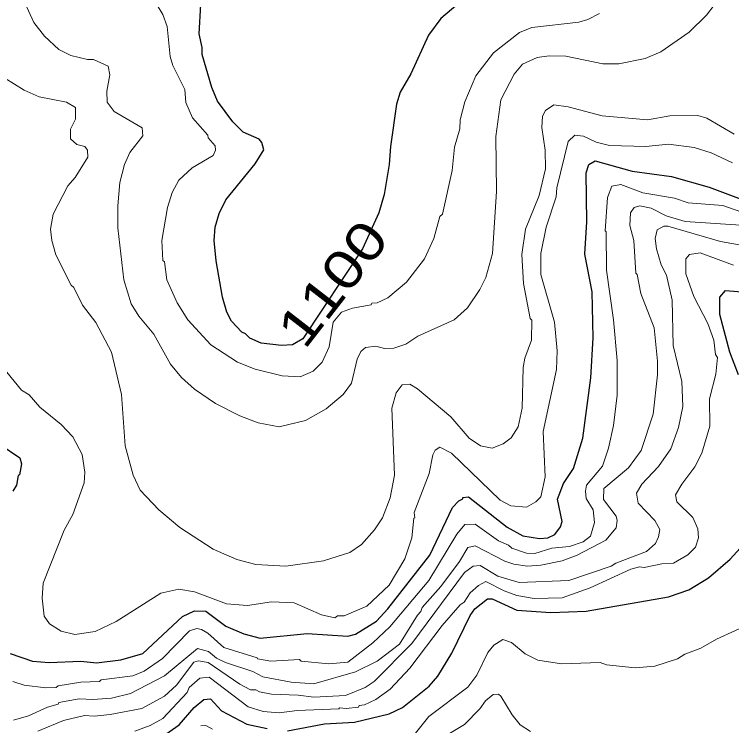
# Model space of a CAD drawing. Extents: x 265.7 to 292.1, y 7676.2 to 7704.2.
# Drawn here: x 270.086 to 271.603, y 7677.707 to 7679.212 of the extents above; entities that cross this region are included whole.
import ezdxf
from ezdxf.enums import TextEntityAlignment as Align

# ---------------------------------------------------------------- set-up
doc = ezdxf.new("R2010")
doc.units = 0
doc.header["$LTSCALE"] = 0.032
doc.layers.add('1', color=7, linetype='Continuous', lineweight=25)
doc.layers.add('2', color=7, linetype='Continuous', lineweight=13)
doc.layers.add('61', color=7, linetype='Continuous')

msp = doc.modelspace()

# ---------------------------------------------------------------- linework, layer by layer
at = {"layer": '1'}
for points in [[(271.0245, 7679.2333), (270.9886, 7679.2029), (270.9623, 7679.1678), (270.9248, 7679.0857), (270.9024, 7679.0474), (270.8944, 7679.0218), (270.8817, 7678.9324), (270.8793, 7678.8941), (270.8681, 7678.8303), (270.8569, 7678.792), (270.8226, 7678.7154), (270.6963, 7678.5249), (270.6742, 7678.5127), (270.6511, 7678.5111), (270.608, 7678.5159), (270.584, 7678.5263), (270.5753, 7678.5358), (270.5673, 7678.539), (270.5457, 7678.5622), (270.5354, 7678.5813), (270.5266, 7678.6133), (270.513, 7678.6899), (270.509, 7678.733), (270.5106, 7678.7617), (270.5194, 7678.7904), (270.5338, 7678.8191), (270.5952, 7678.8957), (270.6136, 7678.9253), (270.6099, 7678.9403), (270.6042, 7678.9479), (270.5705, 7678.9628), (270.5481, 7678.9843), (270.5162, 7679.0282), (270.5042, 7679.0569), (270.4835, 7679.1271), (270.4835, 7679.1415), (270.4771, 7679.1702), (270.4803, 7679.2325)], [(270.0773, 7677.8592), (270.1244, 7677.8432), (270.1595, 7677.84), (270.2266, 7677.8432), (270.2601, 7677.8392), (270.3111, 7677.8456), (270.3582, 7677.8592), (270.442, 7677.9374), (270.4675, 7677.9493), (270.4915, 7677.9485), (270.5338, 7677.9174), (270.5713, 7677.9007), (270.6064, 7677.8919), (270.7053, 7677.9015), (270.7915, 7677.8959), (270.8075, 7677.8999), (270.8522, 7677.9278), (270.8761, 7677.9541), (270.9647, 7678.0675), (271.0133, 7678.168), (271.0261, 7678.1824), (271.0349, 7678.1863), (271.0349, 7678.1895), (271.0469, 7678.1911), (271.1283, 7678.1265), (271.1618, 7678.1081), (271.1969, 7678.1026), (271.2144, 7678.1041), (271.2296, 7678.1113), (271.2416, 7678.1273), (271.2447, 7678.1385), (271.2352, 7678.1856), (271.2479, 7678.2191), (271.2687, 7678.251), (271.2886, 7678.3148), (271.3054, 7678.4425), (271.3102, 7678.5271), (271.3086, 7678.6244), (271.2926, 7678.7042), (271.2974, 7678.7729), (271.2958, 7678.8766), (271.3014, 7678.8941), (271.315, 7678.9021), (271.3932, 7678.8798), (271.4762, 7678.8686), (271.556, 7678.8463), (271.6517, 7678.8103)], [(271.6182, 7678.4489), (271.5998, 7678.4968), (271.5783, 7678.5766), (271.5783, 7678.6133), (271.5903, 7678.6276), (271.6342, 7678.6236)], [(270.0558, 7678.3012), (270.0981, 7678.2733), (270.1013, 7678.2606), (270.0973, 7678.2374), (270.0941, 7678.2358), (270.0909, 7678.2151), (270.0829, 7678.2031)], [(270.6638, 7677.6956), (270.742, 7677.7107), (270.8059, 7677.7139), (270.8793, 7677.7315), (270.9072, 7677.7451), (270.9639, 7677.7898), (270.9822, 7677.8113), (271.0117, 7677.86), (271.05, 7677.9398), (271.0604, 7677.9541), (271.0868, 7677.9749), (271.0971, 7677.9749), (271.149, 7677.9509), (271.2208, 7677.9461), (271.2958, 7677.9485), (271.4698, 7677.9789), (271.5129, 7677.994), (271.5544, 7678.0196), (271.6006, 7678.0587), (271.6214, 7678.0818)], [(270.3877, 7677.6748), (270.4348, 7677.7084), (270.4667, 7677.7451), (270.4867, 7677.7618), (270.5011, 7677.7634), (270.5242, 7677.7379), (270.5777, 7677.71), (270.6208, 7677.7004)]]:
    msp.add_lwpolyline(points, dxfattribs=at)
at = {"layer": '2'}
for points in [[(271.599, 7679.274), (271.5504, 7679.2101), (271.5137, 7679.1742), (271.4538, 7679.1327), (271.4203, 7679.1184), (271.3645, 7679.1072), (271.3309, 7679.1072), (271.2527, 7679.1232), (271.2176, 7679.124), (271.1921, 7679.1208), (271.161, 7679.1064), (271.1434, 7679.0849), (271.1155, 7679.0306), (271.1043, 7678.9532), (271.1059, 7678.8367), (271.0979, 7678.7058), (271.0836, 7678.6548), (271.0708, 7678.6292), (271.0445, 7678.5909), (271.0165, 7678.5654), (270.9399, 7678.5311), (270.9144, 7678.5135), (270.8889, 7678.5055), (270.8689, 7678.5047), (270.8506, 7678.5095), (270.829, 7678.5071), (270.8194, 7678.4983), (270.8115, 7678.4824), (270.7995, 7678.4313), (270.7819, 7678.4074), (270.746, 7678.3771), (270.7021, 7678.3523), (270.6463, 7678.3388), (270.6016, 7678.3475), (270.5633, 7678.3619), (270.5114, 7678.3882), (270.4675, 7678.4186), (270.4396, 7678.4433), (270.4165, 7678.4712), (270.3814, 7678.5351), (270.3494, 7678.5734), (270.3335, 7678.5989), (270.3175, 7678.65), (270.3048, 7678.7601), (270.3048, 7678.8064), (270.3095, 7678.8558), (270.3191, 7678.8941), (270.3303, 7678.9197), (270.3582, 7678.9548), (270.3566, 7678.9715), (270.2976, 7679.0059), (270.2824, 7679.0258), (270.2816, 7679.0489), (270.288, 7679.0841), (270.2848, 7679.1024), (270.2537, 7679.116), (270.2409, 7679.116), (270.2058, 7679.1247), (270.1803, 7679.1375), (270.1499, 7679.1654), (270.1276, 7679.1942), (270.0925, 7679.2708)], [(270.7524, 7678.5079), (270.7372, 7678.476), (270.7181, 7678.4569), (270.691, 7678.4449), (270.6527, 7678.4465), (270.5952, 7678.4608), (270.5585, 7678.476), (270.5019, 7678.5127), (270.4532, 7678.5654), (270.4308, 7678.6013), (270.4085, 7678.65), (270.4037, 7678.6883), (270.4005, 7678.6907), (270.3981, 7678.733), (270.4101, 7678.8032), (270.4197, 7678.8351), (270.434, 7678.8606), (270.462, 7678.887), (270.5066, 7678.9133), (270.5114, 7678.9245), (270.5106, 7678.9332), (270.4963, 7678.9508), (270.4955, 7678.9564), (270.4627, 7678.9931), (270.4492, 7679.025), (270.4468, 7679.0529), (270.4213, 7679.1032), (270.4157, 7679.1224), (270.4093, 7679.1862), (270.4005, 7679.2117), (270.3885, 7679.2309)], [(271.3238, 7679.2133), (271.299, 7679.2006), (271.2799, 7679.195), (271.1809, 7679.1838), (271.1546, 7679.1734), (271.0995, 7679.1303), (271.062, 7679.0817), (271.0389, 7679.0266), (271.0293, 7678.9883), (271.0285, 7678.9692), (271.0173, 7678.9309), (271.0125, 7678.8814), (270.9918, 7678.7888), (270.9862, 7678.784), (270.9734, 7678.7377), (270.9535, 7678.6947), (270.916, 7678.6452), (270.8761, 7678.6117), (270.8538, 7678.6013)], [(270.0446, 7679.0896), (270.1069, 7679.0513), (270.1388, 7679.037), (270.1962, 7679.0258), (270.2154, 7679.0146), (270.2154, 7678.9899), (270.205, 7678.9691), (270.205, 7678.9484), (270.2186, 7678.9364), (270.2353, 7678.9324), (270.2409, 7678.9245), (270.2417, 7678.9093), (270.2146, 7678.8662), (270.1994, 7678.8487), (270.1683, 7678.7888), (270.1627, 7678.7569), (270.1651, 7678.733), (270.1739, 7678.7026), (270.2066, 7678.6388), (270.2122, 7678.634), (270.2305, 7678.5965), (270.2585, 7678.5598), (270.292, 7678.4967), (270.3127, 7678.4074), (270.3207, 7678.2989), (270.3375, 7678.2366), (270.3526, 7678.2047), (270.3917, 7678.1632), (270.4364, 7678.1257), (270.5066, 7678.0802), (270.5569, 7678.0579), (270.5968, 7678.0475), (270.6607, 7678.0443), (270.7404, 7678.0555), (270.7955, 7678.073), (270.8202, 7678.0898), (270.8482, 7678.1209), (270.8649, 7678.1465), (270.8809, 7678.1887), (270.8905, 7678.2366), (270.8849, 7678.3787), (270.8936, 7678.4106), (270.9064, 7678.4281), (270.9224, 7678.4289), (270.9391, 7678.4193), (271.0094, 7678.3603), (271.0484, 7678.3148), (271.0724, 7678.2989), (271.0971, 7678.2941), (271.1203, 7678.3028), (271.137, 7678.3156), (271.1522, 7678.3388), (271.1602, 7678.3787), (271.1626, 7678.4648), (271.1658, 7678.484), (271.1801, 7678.5223), (271.1809, 7678.5646), (271.1769, 7678.5678), (271.1634, 7678.642), (271.1594, 7678.7034), (271.1674, 7678.7569), (271.1961, 7678.8287), (271.2096, 7678.8846), (271.2088, 7678.9245)], [(271.2088, 7678.9245), (271.2017, 7678.9723), (271.2033, 7678.9963), (271.2096, 7679.0083), (271.2272, 7679.0202), (271.2575, 7679.0162), (271.3293, 7678.9971)], [(271.3293, 7678.9971), (271.4251, 7678.9883), (271.473, 7678.9971), (271.532, 7678.9979), (271.5512, 7678.9923), (271.6086, 7678.958)], [(271.6054, 7678.8973), (271.56, 7678.9189), (271.524, 7678.93), (271.4698, 7678.9372), (271.4219, 7678.9324), (271.3453, 7678.934), (271.3166, 7678.9412), (271.2902, 7678.954), (271.2719, 7678.9564), (271.2575, 7678.9428), (271.2336, 7678.8447), (271.232, 7678.8255), (271.2112, 7678.7617), (271.2001, 7678.7058), (271.2001, 7678.6611), (271.2288, 7678.5606), (271.2344, 7678.5), (271.2328, 7678.4601), (271.2049, 7678.3292), (271.2088, 7678.2334), (271.2001, 7678.1911), (271.1889, 7678.18), (271.1698, 7678.1688), (271.1362, 7678.172), (271.1139, 7678.184), (271.011, 7678.2829), (270.9862, 7678.2957), (270.9766, 7678.2893), (270.9711, 7678.2797), (270.9639, 7678.2398), (270.9319, 7678.1576), (270.9335, 7678.1465), (270.9312, 7678.1457), (270.9272, 7678.1042), (270.912, 7678.0595)], [(270.0829, 7677.8001), (270.1069, 7677.7922), (270.1531, 7677.7866), (270.1747, 7677.7874), (270.1787, 7677.7906), (270.2266, 7677.7985), (270.2665, 7677.8001), (270.2696, 7677.8033), (270.3367, 7677.8121), (270.3606, 7677.8217), (270.3997, 7677.8488), (270.4564, 7677.9071), (270.4723, 7677.9118), (270.4819, 7677.9103), (270.4955, 7677.9023), (270.529, 7677.872), (270.6, 7677.8504), (270.6008, 7677.848), (270.6287, 7677.8432), (270.6894, 7677.8464), (270.6926, 7677.8432), (270.7516, 7677.8376), (270.7915, 7677.8408), (270.8442, 7677.8815), (270.8801, 7677.9158), (270.9631, 7678.014), (271.0221, 7678.1121), (271.0389, 7678.1321), (271.0612, 7678.1329), (271.1099, 7678.0978), (271.1314, 7678.0882), (271.1386, 7678.0818), (271.1698, 7678.0714), (271.1873, 7678.0706), (271.2232, 7678.0818), (271.2607, 7678.0858), (271.2894, 7678.0954), (271.3046, 7678.1073), (271.3134, 7678.1361), (271.3102, 7678.1632), (271.2958, 7678.1872), (271.2942, 7678.2031), (271.2966, 7678.2151), (271.3301, 7678.2558), (271.3429, 7678.2941), (271.3533, 7678.342), (271.3613, 7678.4058), (271.3613, 7678.4792), (271.3533, 7678.5654), (271.3389, 7678.6707), (271.3381, 7678.7513), (271.3357, 7678.7537), (271.3405, 7678.8239), (271.3501, 7678.8479), (271.3692, 7678.8518), (271.4155, 7678.8343), (271.4826, 7678.8231), (271.5113, 7678.8127), (271.5847, 7678.8072), (271.6629, 7678.78)], [(271.623, 7678.7657), (271.5049, 7678.7736), (271.465, 7678.7856), (271.4331, 7678.8016), (271.4091, 7678.8064), (271.3972, 7678.8032), (271.3892, 7678.792), (271.3884, 7678.7649), (271.3964, 7678.733)], [(270.1356, 7677.6948), (270.1899, 7677.7171), (270.2345, 7677.7283), (270.2553, 7677.7267), (270.2888, 7677.7299), (270.3558, 7677.7427), (270.4037, 7677.769), (270.4292, 7677.7921), (270.4659, 7677.8408), (270.4755, 7677.844), (270.4963, 7677.84), (270.5633, 7677.7945), (270.5856, 7677.7826), (270.5968, 7677.7826), (270.6048, 7677.7778), (270.6303, 7677.773), (270.6862, 7677.7714), (270.7197, 7677.7666), (270.7867, 7677.7706), (270.8282, 7677.7874), (270.8474, 7677.8001), (270.9272, 7677.8807), (271.0381, 7678.0308), (271.0564, 7678.0443), (271.0716, 7678.0451), (271.1091, 7678.0228), (271.1538, 7678.0092), (271.2591, 7678.014), (271.3485, 7678.0443), (271.3581, 7678.0507), (271.4235, 7678.0754), (271.4426, 7678.0922), (271.449, 7678.1058), (271.4514, 7678.1217), (271.441, 7678.1409), (271.4059, 7678.1776), (271.402, 7678.1983), (271.4131, 7678.2175), (271.449, 7678.255), (271.4746, 7678.2925), (271.4913, 7678.3372), (271.5001, 7678.3819), (271.4977, 7678.4345), (271.4794, 7678.5111), (271.4778, 7678.6069), (271.4658, 7678.6595), (271.4546, 7678.6819), (271.4442, 7678.7154), (271.4418, 7678.7377), (271.4458, 7678.7561), (271.4602, 7678.7633), (271.4682, 7678.7633), (271.5799, 7678.7314), (271.6278, 7678.7226)], [(271.3964, 7678.733), (271.4004, 7678.6643), (271.4035, 7678.6611), (271.4115, 7678.6212), (271.4395, 7678.5486), (271.4466, 7678.4776), (271.4466, 7678.4489)], [(271.05, 7677.9877), (271.0676, 7678.0028), (271.0836, 7678.0116), (271.1219, 7677.9916), (271.149, 7677.9821), (271.1857, 7677.9757), (271.2448, 7677.9773), (271.3038, 7677.998), (271.39, 7678.0379), (271.4083, 7678.0427), (271.4187, 7678.0411), (271.4554, 7678.0491), (271.4802, 7678.0507), (271.5105, 7678.0682), (271.5272, 7678.0842), (271.5336, 7678.1042), (271.532, 7678.1233), (271.5216, 7678.1473), (271.4873, 7678.18), (271.4849, 7678.1951), (271.4977, 7678.2175), (271.5256, 7678.2542), (271.54, 7678.2829), (271.5576, 7678.3404), (271.5568, 7678.3978), (271.5703, 7678.4505), (271.5735, 7678.4856), (271.5695, 7678.492), (271.5655, 7678.5223), (271.5528, 7678.5574), (271.5232, 7678.6149), (271.5065, 7678.6627), (271.5065, 7678.6947), (271.5145, 7678.7034), (271.5368, 7678.7074), (271.607, 7678.6811)], [(270.8538, 7678.6013), (270.8426, 7678.6005), (270.841, 7678.5973), (270.8011, 7678.5901), (270.7779, 7678.5813), (270.7604, 7678.5606), (270.7524, 7678.5079)], [(270.7357, 7677.9414), (270.6782, 7677.9661), (270.6303, 7677.9685), (270.5793, 7677.9605), (270.5346, 7677.9645), (270.4675, 7677.99), (270.434, 7677.9956), (270.3957, 7677.9868), (270.3016, 7677.927), (270.2569, 7677.9055), (270.2138, 7677.8991), (270.1851, 7677.9063), (270.1603, 7677.9222), (270.1492, 7677.9382), (270.1452, 7677.9765), (270.1468, 7678.0084), (270.1914, 7678.1201), (270.2098, 7678.1536), (270.2337, 7678.2207), (270.2353, 7678.243), (270.2297, 7678.2805), (270.2098, 7678.318), (270.1851, 7678.3436), (270.1404, 7678.3802), (270.1172, 7678.4066), (270.1013, 7678.4162), (270.0702, 7678.4545)], [(271.4466, 7678.4489), (271.4371, 7678.3659), (271.4123, 7678.2885), (271.3852, 7678.2518), (271.3333, 7678.2087), (271.3325, 7678.1848), (271.3589, 7678.1496), (271.3613, 7678.1409), (271.3589, 7678.1249), (271.3373, 7678.0994), (271.2767, 7678.0674), (271.2448, 7678.0555), (271.2001, 7678.0459), (271.1713, 7678.0443), (271.1426, 7678.0483), (271.1235, 7678.0547), (271.0612, 7678.0874), (271.0453, 7678.0834), (271.0277, 7678.0539), (270.9886, 7678.0012), (270.9487, 7677.9565), (270.9463, 7677.9478), (270.9391, 7677.9406), (270.9008, 7677.8791), (270.8538, 7677.8432), (270.8075, 7677.8201), (270.7197, 7677.7953), (270.6718, 7677.7985), (270.612, 7677.8097), (270.5904, 7677.8209), (270.533, 7677.84), (270.5138, 7677.8496), (270.4971, 7677.8632), (270.4739, 7677.8696), (270.4037, 7677.8121), (270.3319, 7677.7746), (270.292, 7677.765), (270.2521, 7677.7618), (270.2234, 7677.7634), (270.1803, 7677.7554), (270.1787, 7677.7523), (270.1563, 7677.7459), (270.1164, 7677.7275), (270.0845, 7677.7179)], [(270.912, 7678.0595), (270.8793, 7678.0036), (270.8314, 7677.9597), (270.7835, 7677.939), (270.77, 7677.939), (270.7644, 7677.935), (270.7357, 7677.9414)], [(270.8506, 7677.7618), (270.8809, 7677.7834), (270.9224, 7677.8281), (270.991, 7677.9182), (271.0293, 7677.9621), (271.0373, 7677.9677), (271.05, 7677.9877)], [(270.8953, 7677.6413), (270.9631, 7677.7259), (271.0453, 7677.7882), (271.0644, 7677.8137), (271.0876, 7677.8616), (271.1003, 7677.8767), (271.1195, 7677.8887), (271.1378, 7677.8823), (271.1666, 7677.8584), (271.1937, 7677.8448), (271.2432, 7677.8376), (271.3253, 7677.84), (271.3389, 7677.8352), (271.3996, 7677.8289), (271.4411, 7677.8321), (271.4889, 7677.848), (271.5041, 7677.8576), (271.5384, 7677.8704), (271.5711, 7677.8895), (271.6517, 7677.9262)], [(270.3407, 7677.6948), (270.3734, 7677.7068), (270.4005, 7677.7219), (270.4516, 7677.777), (270.4556, 7677.7874), (270.4787, 7677.8073), (270.4979, 7677.8089), (270.5809, 7677.7467), (270.6128, 7677.7363), (270.6463, 7677.7339), (270.6846, 7677.7387), (270.7724, 7677.7419), (270.774, 7677.7443), (270.7883, 7677.7427), (270.8139, 7677.7459), (270.8155, 7677.7491), (270.8266, 7677.7507), (270.8506, 7677.7618)], [(271.003, 7677.6876), (271.0381, 7677.7092), (271.0708, 7677.7419), (271.0828, 7677.7594), (271.0987, 7677.7722), (271.1099, 7677.773), (271.1155, 7677.769), (271.1394, 7677.7291), (271.1562, 7677.7084), (271.1777, 7677.694)], [(270.4803, 7677.706), (270.4915, 7677.7068), (270.505, 7677.6988)]]:
    msp.add_lwpolyline(points, dxfattribs=at)

# ---------------------------------------------------------------- texts
at = {"layer": '61', "width": 1.25}
msp.add_text('1100', height=0.08, rotation=52.233, dxfattribs=at).set_placement((270.7912, 7678.6177), align=Align.CENTER)

doc.saveas('drawing.dxf')
